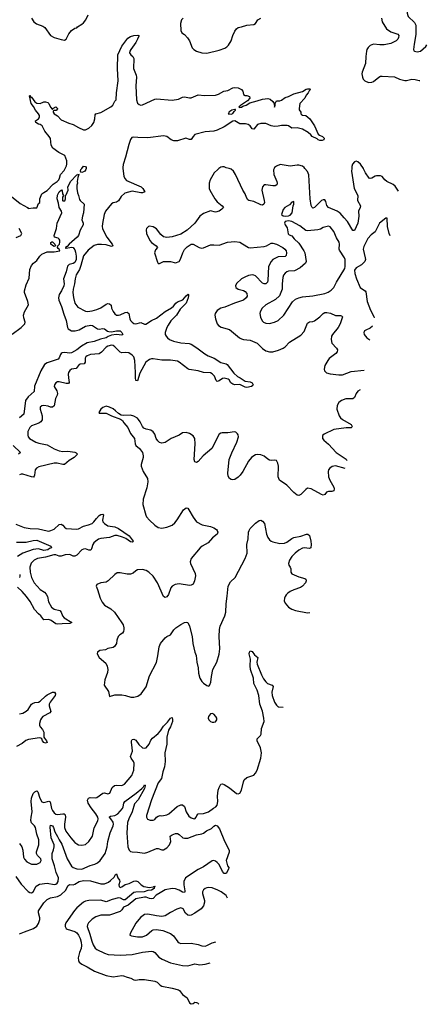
# Model space of a CAD drawing. Header units: inches. Extents: x 1834610 to 2027685, y 642842 to 774116.
# Tile 606 of 632: x 2015294 to 2020000, y 730375 to 741714. Entities that reach past the tile are written whole.
import ezdxf

# ---------------------------------------------------------------- set-up
doc = ezdxf.new("R2010")
doc.units = ezdxf.units.IN
doc.header["$MEASUREMENT"] = 0
doc.layers.add('C0713', color=7, linetype='Continuous')
doc.layers.add('C0714', color=7, linetype='Continuous')

msp = doc.modelspace()

# ---------------------------------------------------------------- linework, layer by layer
at = {"layer": 'C0713', "color": 5}
for points, elevation in [([(2015143, 739723), (2015298, 739598), (2015384, 739550), (2015390, 739539), (2015450, 739546), (2015490, 739546), (2015510, 739596), (2015524, 739610), (2015525, 739650), (2015550, 739707), (2015570, 739725), (2015610, 739748), (2015681, 739819), (2015725, 739850), (2015744, 739870), (2015754, 739890), (2015764, 739930), (2015805, 739975), (2015817, 740000)], 280), ([(2016483, 740000), (2016492, 739910), (2016504, 739884), (2016523, 739863), (2016692, 739790), (2016713, 739770), (2016736, 739730), (2016710, 739719), (2016690, 739719), (2016590, 739737), (2016506, 739714), (2016461, 739679), (2016431, 739629), (2016420, 739620), (2016410, 739614), (2016370, 739606), (2016350, 739593), (2016281, 739510), (2016265, 739470), (2016247, 739367), (2016244, 739330), (2016248, 739310), (2016254, 739290), (2016297, 739210), (2016360, 739130), (2016367, 739110), (2016350, 739101), (2016290, 739121), (2016236, 739124), (2016190, 739123), (2016150, 739114), (2016081, 739059), (2016030, 738995), (2015999, 738881), (2015982, 738838), (2015945, 738775), (2015932, 738730), (2015925, 738670), (2015910, 738610), (2015906, 738570), (2015913, 738513), (2015930, 738450), (2015964, 738404), (2016050, 738356), (2016074, 738354), (2016130, 738359), (2016183, 738377), (2016230, 738397), (2016290, 738439), (2016310, 738447), (2016330, 738443), (2016346, 738426), (2016353, 738390), (2016370, 738353), (2016390, 738326), (2016410, 738312), (2016430, 738309), (2016450, 738313), (2016510, 738343), (2016530, 738346), (2016550, 738330), (2016562, 738270), (2016571, 738251), (2016590, 738229), (2016610, 738215), (2016630, 738211), (2016690, 738226), (2016730, 738207), (2016748, 738208), (2016810, 738251), (2016870, 738276), (2016970, 738353), (2017044, 738396), (2017066, 738414), (2017091, 738450), (2017110, 738465), (2017172, 738488), (2017210, 738535), (2017233, 738553), (2017238, 738550), (2017239, 738539), (2017236, 738510), (2017211, 738450), (2017142, 738378), (2017099, 738310), (2017036, 738244), (2017003, 738197), (2016990, 738170), (2016971, 738110), (2016970, 738090), (2016979, 738070), (2016995, 738050), (2017020, 738030), (2017066, 738010), (2017150, 737991), (2017246, 737986), (2017270, 737975), (2017335, 737935), (2017426, 737866), (2017463, 737843), (2017535, 737815), (2017610, 737764), (2017670, 737750), (2017683, 737743), (2017762, 737642), (2017803, 737603), (2017832, 737590), (2017890, 737552), (2017950, 737542), (2017971, 737530), (2017984, 737510), (2017980, 737500), (2017965, 737490), (2017910, 737479), (2017890, 737481), (2017830, 737511), (2017770, 737510), (2017750, 737515), (2017726, 737530), (2017706, 737566), (2017695, 737575), (2017650, 737584), (2017630, 737580), (2017590, 737555), (2017567, 737547), (2017558, 737558), (2017539, 737610), (2017510, 737637), (2017490, 737645), (2017410, 737650), (2017350, 737669), (2017246, 737686), (2017230, 737693), (2017131, 737771), (2017110, 737780), (2017031, 737791), (2016930, 737792), (2016830, 737808), (2016810, 737809), (2016790, 737802), (2016748, 737770), (2016679, 737641), (2016650, 737555), (2016630, 737557), (2016626, 737590), (2016629, 737650), (2016619, 737790), (2016607, 737830), (2016590, 737852), (2016550, 737876), (2016510, 737882), (2016470, 737878), (2016450, 737883), (2016390, 737947), (2016370, 737962), (2016350, 737967), (2016310, 737954), (2016290, 737941), (2016235, 737885), (2016210, 737866), (2016110, 737856), (2016070, 737842), (2016054, 737830), (2016046, 737814), (2016048, 737770), (2016038, 737750), (2015990, 737746), (2015979, 737741), (2015943, 737697), (2015890, 737688), (2015870, 737674), (2015857, 737650), (2015853, 737630), (2015855, 737590), (2015864, 737536), (2015856, 737524), (2015830, 737523), (2015750, 737545), (2015730, 737542), (2015710, 737532), (2015693, 737510), (2015692, 737490), (2015720, 737440), (2015728, 737410), (2015726, 737390), (2015708, 737350), (2015690, 737266), (2015670, 737250), (2015650, 737250), (2015622, 737262), (2015571, 737269), (2015550, 737266), (2015530, 737251), (2015531, 737230), (2015554, 737150), (2015553, 737107), (2015537, 737083), (2015514, 737066), (2015430, 737036), (2015410, 737019), (2015389, 736970), (2015386, 736930), (2015390, 736910), (2015408, 736890), (2015479, 736850), (2015516, 736836), (2015610, 736816), (2015690, 736770), (2015747, 736747), (2015790, 736741), (2015850, 736744), (2015930, 736732), (2015946, 736726), (2015959, 736710), (2015920, 736670), (2015863, 736637), (2015810, 736593), (2015790, 736592), (2015725, 736605), (2015690, 736605), (2015514, 736566), (2015489, 736550), (2015472, 736530), (2015466, 736470), (2015462, 736458), (2015453, 736447), (2015430, 736448), (2015330, 736478), (2015310, 736480), (2015290, 736473)], 280), ([(2016058, 740000), (2016057, 739990), (2016045, 739970), (2016030, 739963), (2016010, 739953), (2015999, 739959), (2015993, 739970), (2015999, 739990), (2016008, 740000)], 260), ([(2017589, 740000), (2017574, 739990), (2017535, 739950), (2017487, 739870), (2017476, 739830), (2017477, 739770), (2017483, 739750), (2017540, 739650), (2017570, 739616), (2017626, 739570), (2017641, 739550), (2017623, 739530), (2017590, 739510), (2017550, 739497), (2017490, 739512), (2017410, 739480), (2017369, 739450), (2017310, 739371), (2017222, 739290), (2017150, 739243), (2017050, 739212), (2016990, 739204), (2016950, 739214), (2016920, 739240), (2016870, 739304), (2016830, 739327), (2016790, 739335), (2016776, 739330), (2016756, 739310), (2016750, 739294), (2016755, 739250), (2016793, 739170), (2016810, 739149), (2016865, 739110), (2016880, 739090), (2016858, 739062), (2016848, 739030), (2016881, 738921), (2016890, 738907), (2016904, 738904), (2016950, 738927), (2016970, 738930), (2017030, 738927), (2017090, 738913), (2017130, 738929), (2017146, 738954), (2017171, 739029), (2017192, 739068), (2017221, 739099), (2017270, 739130), (2017290, 739129), (2017359, 739090), (2017390, 739083), (2017410, 739087), (2017490, 739119), (2017530, 739122), (2017590, 739116), (2017688, 739153), (2017770, 739159), (2017831, 739151), (2017910, 739100), (2017930, 739090), (2017950, 739087), (2018110, 739103), (2018136, 739110), (2018190, 739140), (2018210, 739141), (2018250, 739127), (2018324, 739090), (2018348, 739070), (2018361, 739050), (2018367, 739030), (2018362, 738998), (2018350, 738986), (2018270, 738983), (2018211, 738950), (2018190, 738930), (2018161, 738870), (2018153, 738710), (2018148, 738692), (2018130, 738671), (2018110, 738671), (2018090, 738680), (2018010, 738762), (2017990, 738773), (2017974, 738774), (2017930, 738766), (2017887, 738750), (2017850, 738730), (2017790, 738677), (2017778, 738650), (2017783, 738630), (2017810, 738612), (2017870, 738595), (2017890, 738585), (2017910, 738561), (2017913, 738530), (2017902, 738510), (2017870, 738485), (2017769, 738450), (2017656, 738404), (2017609, 738391), (2017570, 738366), (2017545, 738330), (2017541, 738310), (2017548, 738270), (2017569, 738210), (2017582, 738190), (2017613, 738173), (2017710, 738144), (2017827, 738050), (2017850, 738038), (2017870, 738029), (2017950, 738023), (2018028, 737990), (2018090, 737928), (2018130, 737902), (2018169, 737889), (2018210, 737888), (2018274, 737906), (2018329, 737931), (2018350, 737947), (2018400, 738000), (2018530, 738079), (2018570, 738124), (2018599, 738201), (2018610, 738219), (2018630, 738233), (2018670, 738238), (2018690, 738246), (2018750, 738290), (2018790, 738331), (2018810, 738341), (2018830, 738343), (2018873, 738333), (2018930, 738308), (2018990, 738308), (2019002, 738302), (2019010, 738290), (2018983, 738210), (2018961, 738170), (2018895, 738090), (2018886, 738070), (2018882, 738030), (2018888, 737990), (2018943, 737930), (2018953, 737913), (2018949, 737890), (2018933, 737870), (2018858, 737810), (2018843, 737790), (2018808, 737730), (2018799, 737690), (2018805, 737670), (2018828, 737648), (2018870, 737636), (2018970, 737624), (2019010, 737625), (2019110, 737664), (2019261, 737678)], 320), ([(2018225, 740000), (2018217, 739983), (2018221, 739930), (2018257, 739850), (2018260, 739830), (2018254, 739810), (2018238, 739802), (2018210, 739800), (2018128, 739812), (2018110, 739810), (2018089, 739790), (2018083, 739750), (2018111, 739630), (2018112, 739610), (2018105, 739590), (2018090, 739579), (2018070, 739580), (2017990, 739620), (2017933, 739630), (2017920, 739640), (2017905, 739665), (2017892, 739710), (2017864, 739750), (2017781, 739930), (2017755, 739970), (2017730, 739994), (2017705, 740000)], 320), ([(2019118, 740000), (2019117, 739970), (2019147, 739770), (2019188, 739690), (2019186, 739630), (2019219, 739570), (2019216, 739550), (2019196, 739510), (2019199, 739450), (2019189, 739371), (2019150, 739287), (2019130, 739284), (2019071, 739391), (2019030, 739430), (2018984, 739484), (2018949, 739509), (2018850, 739550), (2018833, 739573), (2018821, 739621), (2018810, 739638), (2018790, 739640), (2018770, 739631), (2018745, 739610), (2018690, 739550), (2018670, 739542), (2018662, 739550), (2018650, 739574), (2018641, 739650), (2018625, 739925), (2018610, 739965), (2018579, 740000)], 320), ([(2019657, 739737), (2019617, 739797), (2019595, 739815), (2019522, 739850), (2019499, 739870), (2019470, 739907), (2019450, 739917), (2019404, 739916), (2019386, 739910), (2019350, 739888), (2019330, 739883), (2019318, 739890), (2019276, 739950), (2019255, 739995), (2019252, 740000)], 320), ([(2015208, 738092), (2015311, 738170), (2015353, 738210), (2015358, 738230), (2015340, 738280), (2015337, 738310), (2015350, 738350), (2015396, 738430), (2015388, 738470), (2015350, 738570), (2015349, 738590), (2015370, 738662), (2015404, 738736), (2015410, 738836), (2015430, 738883), (2015453, 738910), (2015490, 738939), (2015526, 738990), (2015550, 739012), (2015583, 739030), (2015610, 739039), (2015690, 739039), (2015755, 739050), (2015749, 739070), (2015737, 739077), (2015729, 739091), (2015734, 739110), (2015751, 739129), (2015756, 739150), (2015756, 739176), (2015750, 739187), (2015736, 739196), (2015693, 739210), (2015689, 739229), (2015716, 739310), (2015724, 739370), (2015781, 739490), (2015774, 739510), (2015750, 739550), (2015742, 739601), (2015727, 739650), (2015730, 739694), (2015750, 739733), (2015774, 739754), (2015782, 739742), (2015787, 739707), (2015799, 739690), (2015787, 739670), (2015786, 739630), (2015790, 739626), (2015813, 739627), (2015822, 739650), (2015821, 739690), (2015830, 739696), (2015853, 739750), (2015849, 739790), (2015865, 739815), (2015878, 739850), (2015950, 739926), (2015968, 739932), (2015970, 739938), (2015975, 739930), (2015964, 739896), (2015957, 739850), (2015959, 739830), (2015951, 739809), (2015950, 739770), (2015958, 739718), (2015971, 739690), (2015983, 739643), (2015991, 739630), (2016036, 739590), (2016030, 739490), (2016016, 739450), (2016008, 739410), (2016023, 739370), (2016026, 739350), (2015990, 739290), (2015971, 739230), (2015957, 739210), (2015862, 739130), (2015839, 739101), (2015823, 739090), (2015823, 739083), (2015830, 739081), (2015890, 739094), (2015910, 739089), (2015919, 739079), (2015930, 739062), (2015937, 739037), (2015945, 738990), (2015946, 738950), (2015930, 738916), (2015910, 738905), (2015864, 738896), (2015844, 738876), (2015829, 738810), (2015800, 738730), (2015806, 738670), (2015804, 738650), (2015776, 738590), (2015749, 738550), (2015741, 738510), (2015745, 738485), (2015777, 738410), (2015801, 738321), (2015830, 738250), (2015843, 738170), (2015853, 738154), (2015870, 738141), (2015892, 738132), (2015931, 738129), (2015977, 738143), (2016050, 738184), (2016114, 738194), (2016133, 738190), (2016190, 738155), (2016210, 738151), (2016250, 738156), (2016270, 738152), (2016305, 738125), (2016321, 738121), (2016350, 738119), (2016410, 738132), (2016450, 738130), (2016472, 738112), (2016481, 738090), (2016470, 738079), (2016410, 738089), (2016350, 738081), (2016314, 738066), (2016289, 738049), (2016225, 738035), (2016150, 738008), (2016070, 737991), (2016005, 737955), (2015950, 737910), (2015890, 737876), (2015870, 737872), (2015810, 737881), (2015783, 737877), (2015770, 737870), (2015762, 737858), (2015750, 737819), (2015736, 737804), (2015610, 737761), (2015578, 737742), (2015537, 737670), (2015465, 737495), (2015460, 737430), (2015390, 737369), (2015362, 737330), (2015340, 737170), (2015290, 737130)], 260), ([(2019559, 739225), (2019548, 739250), (2019529, 739330), (2019527, 739427), (2019510, 739429), (2019436, 739370), (2019388, 739272), (2019343, 739237), (2019305, 739195), (2019258, 739102), (2019249, 739071), (2019274, 738970), (2019276, 738950), (2019270, 738930), (2019230, 738891), (2019170, 738854), (2019150, 738830), (2019152, 738790), (2019172, 738730), (2019216, 738630), (2019230, 738616), (2019272, 738592), (2019280, 738580), (2019297, 738470), (2019335, 738370), (2019374, 738294), (2019377, 738280)], 340), ([(2015253, 739207), (2015307, 739230), (2015317, 739250), (2015287, 739307)], 280), ([(2019358, 738183), (2019330, 738162), (2019280, 738140), (2019266, 738130), (2019261, 738119), (2019257, 738110), (2019262, 738090), (2019291, 738050), (2019328, 738028)], 340), ([(2019217, 737450), (2019190, 737435), (2019170, 737410), (2019150, 737362), (2019132, 737348), (2019050, 737346), (2018999, 737330), (2018970, 737304), (2018950, 737270), (2018945, 737230), (2018975, 737150), (2018989, 737130), (2019012, 737110), (2019110, 737050), (2019123, 737030), (2019118, 737022), (2019110, 737015), (2019054, 737014), (2018910, 736993), (2018800, 736940), (2018786, 736930), (2018781, 736919), (2018782, 736890), (2018795, 736870), (2018850, 736824), (2018940, 736730), (2019052, 736652), (2019060, 736638)], 320), ([(2019042, 736544), (2018930, 736574), (2018892, 736568), (2018866, 736550), (2018852, 736530), (2018847, 736510), (2018852, 736450), (2018866, 736410), (2018913, 736330), (2018917, 736310), (2018911, 736289), (2018890, 736282), (2018850, 736282), (2018829, 736271), (2018810, 736247), (2018790, 736239), (2018770, 736244), (2018650, 736310), (2018610, 736317), (2018590, 736305), (2018530, 736247), (2018510, 736236), (2018490, 736238), (2018450, 736269), (2018370, 736353), (2018285, 736410), (2018272, 736450), (2018273, 736570), (2018266, 736606), (2018250, 736636), (2018230, 736642), (2018190, 736639), (2018170, 736642), (2018150, 736652), (2018110, 736686), (2018070, 736704), (2018030, 736705), (2018010, 736701), (2017990, 736692), (2017962, 736670), (2017930, 736630), (2017863, 736510), (2017834, 736470), (2017810, 736446), (2017770, 736420), (2017750, 736416), (2017730, 736420), (2017710, 736429), (2017696, 736456), (2017692, 736492), (2017707, 736650), (2017736, 736724), (2017796, 736850), (2017812, 736910), (2017811, 736931), (2017804, 736944), (2017783, 736963), (2017768, 736968), (2017690, 736954), (2017625, 736955), (2017610, 736953), (2017590, 736939), (2017505, 736775), (2017408, 736692), (2017350, 736627), (2017330, 736614), (2017310, 736623), (2017304, 736650), (2017316, 736830), (2017311, 736890), (2017290, 736920), (2017250, 736947), (2017210, 736959), (2017170, 736956), (2017130, 736930), (2017039, 736890), (2016970, 736846), (2016930, 736838), (2016905, 736845), (2016883, 736863), (2016866, 736890), (2016850, 736939), (2016830, 736967), (2016806, 736986), (2016750, 736999), (2016724, 737010), (2016708, 737028), (2016682, 737082), (2016663, 737110), (2016650, 737123), (2016610, 737147), (2016570, 737158), (2016490, 737157), (2016461, 737161), (2016430, 737177), (2016398, 737210), (2016370, 737231), (2016330, 737253), (2016290, 737263), (2016250, 737249), (2016230, 737229), (2016207, 737190), (2016210, 737182), (2016221, 737181), (2016290, 737182), (2016351, 737150), (2016453, 737113), (2016477, 737097), (2016493, 737070), (2016539, 737019), (2016569, 736949), (2016615, 736890), (2016622, 736830), (2016633, 736810), (2016675, 736775), (2016708, 736730), (2016717, 736690), (2016717, 736670), (2016694, 736590), (2016694, 736570), (2016716, 736510), (2016766, 736430), (2016771, 736391), (2016758, 736322), (2016715, 736190), (2016712, 736130), (2016748, 736008), (2016756, 735990), (2016790, 735950), (2016850, 735893), (2016890, 735866), (2016930, 735858), (2016990, 735870), (2017050, 735894), (2017081, 735919), (2017108, 735952), (2017179, 736070), (2017210, 736093), (2017230, 736087), (2017243, 736070), (2017290, 735986), (2017332, 735930), (2017397, 735897), (2017490, 735877), (2017530, 735862), (2017561, 735841), (2017570, 735830), (2017577, 735810), (2017568, 735790), (2017514, 735746), (2017464, 735690), (2017394, 735650), (2017372, 735630), (2017269, 735510), (2017257, 735470), (2017261, 735450), (2017314, 735334), (2017318, 735310), (2017308, 735252), (2017290, 735212), (2017270, 735200), (2017250, 735198), (2017130, 735216), (2017086, 735210), (2017050, 735190), (2017034, 735170), (2017006, 735094), (2016990, 735066), (2016970, 735059), (2016950, 735072), (2016880, 735230), (2016830, 735306), (2016783, 735350), (2016749, 735370), (2016710, 735382), (2016650, 735379), (2016630, 735367), (2016601, 735339), (2016570, 735327), (2016530, 735327), (2016450, 735344), (2016418, 735342), (2016390, 735326), (2016313, 735250), (2016290, 735236), (2016230, 735228), (2016183, 735210), (2016173, 735190), (2016191, 735151), (2016222, 735050), (2016245, 735005), (2016270, 734972), (2016345, 734930), (2016386, 734890), (2016469, 734769), (2016484, 734744), (2016494, 734710), (2016495, 734690), (2016491, 734669), (2016478, 734650), (2016449, 734630), (2016429, 734610), (2016413, 734570), (2016408, 734530), (2016386, 734494), (2016370, 734484), (2016310, 734471), (2016282, 734458), (2016216, 734450), (2016191, 734430), (2016185, 734410), (2016208, 734370), (2016284, 734304), (2016303, 734270), (2016309, 734230), (2016306, 734194), (2016275, 734110), (2016267, 734050), (2016317, 733977), (2016330, 733921), (2016390, 733940), (2016470, 733938), (2016512, 733932), (2016573, 733913), (2016610, 733911), (2016656, 733924), (2016692, 733950), (2016749, 734031), (2016790, 734156), (2016868, 734310), (2016886, 734386), (2016900, 734490), (2016915, 734530), (2016970, 734594), (2016990, 734610), (2017030, 734631), (2017070, 734689), (2017094, 734710), (2017150, 734749), (2017190, 734771), (2017210, 734777), (2017232, 734772), (2017251, 734730), (2017279, 734610), (2017287, 734530), (2017310, 734431), (2017325, 734390), (2017335, 734315), (2017350, 734250), (2017353, 734190), (2017368, 734130), (2017390, 734091), (2017410, 734073), (2017450, 734046), (2017470, 734038), (2017477, 734043), (2017485, 734055), (2017494, 734086), (2017501, 734150), (2017519, 734230), (2017565, 734315), (2017590, 734405), (2017597, 734470), (2017591, 734610), (2017596, 734690), (2017604, 734730), (2017655, 734850), (2017667, 734890), (2017672, 734988), (2017685, 735075), (2017694, 735190), (2017722, 735238), (2017777, 735290), (2017891, 735509), (2017912, 735570), (2017908, 735670), (2017925, 735735), (2017928, 735810), (2017935, 735830), (2017950, 735855), (2018010, 735917), (2018050, 735946), (2018070, 735949), (2018090, 735940), (2018114, 735910), (2018137, 735790), (2018153, 735750), (2018170, 735725), (2018190, 735708), (2018210, 735701), (2018290, 735682), (2018345, 735685), (2018370, 735695), (2018430, 735739), (2018450, 735749), (2018530, 735764), (2018598, 735790), (2018614, 735790), (2018630, 735774), (2018647, 735710), (2018652, 735668), (2018648, 735632), (2018630, 735625), (2018570, 735631), (2018550, 735626), (2018510, 735605), (2018466, 735570), (2018430, 735530), (2018401, 735490), (2018388, 735450), (2018392, 735430), (2018409, 735410), (2018417, 735390), (2018417, 735350), (2018430, 735333), (2018510, 735296), (2018577, 735277), (2018588, 735270), (2018592, 735252), (2018586, 735230), (2018550, 735190), (2018527, 735173), (2018450, 735149), (2018410, 735130), (2018383, 735110), (2018362, 735090), (2018350, 735070), (2018342, 735050), (2018341, 735021), (2018353, 734993), (2018370, 734970), (2018391, 734950), (2018430, 734924), (2018470, 734910), (2018610, 734882), (2018636, 734885)], 320), ([(2015219, 736810), (2015303, 736730), (2015281, 736710)], 260), ([(2015250, 735903), (2015345, 735865), (2015414, 735854), (2015510, 735850), (2015610, 735826), (2015630, 735825), (2015652, 735830), (2015690, 735848), (2015750, 735902), (2015770, 735905), (2015790, 735892), (2015810, 735868), (2015830, 735855), (2015950, 735846), (2015970, 735850), (2016030, 735880), (2016085, 735895), (2016127, 735913), (2016149, 735931), (2016178, 735970), (2016210, 736002), (2016230, 736017), (2016250, 736021), (2016258, 736010), (2016246, 735950), (2016253, 735930), (2016271, 735910), (2016310, 735885), (2016390, 735872), (2016430, 735855), (2016553, 735770), (2016600, 735710), (2016598, 735702), (2016590, 735695), (2016570, 735701), (2016517, 735737), (2016476, 735756), (2016415, 735775), (2016390, 735774), (2016330, 735751), (2016230, 735738), (2016202, 735730), (2016169, 735710), (2016146, 735690), (2016135, 735670), (2016122, 735618), (2016114, 735606), (2016090, 735605), (2016050, 735618), (2016030, 735617), (2016010, 735609), (2015950, 735547), (2015930, 735535), (2015910, 735536), (2015870, 735553), (2015819, 735550), (2015770, 735535), (2015750, 735535), (2015710, 735549), (2015686, 735550), (2015590, 735524), (2015497, 735510), (2015462, 735490), (2015425, 735455), (2015410, 735410), (2015416, 735350), (2015430, 735290), (2015462, 735230), (2015529, 735150), (2015579, 735119), (2015599, 735099), (2015614, 735070), (2015625, 735010), (2015661, 734950), (2015690, 734926), (2015755, 734910), (2015770, 734892), (2015786, 734850), (2015806, 734826), (2015894, 734770), (2015870, 734759), (2015782, 734758), (2015730, 734751), (2015710, 734755), (2015656, 734796), (2015630, 734806), (2015570, 734804), (2015537, 734850), (2015510, 734871), (2015463, 734923), (2015413, 735013), (2015372, 735070), (2015322, 735130), (2015270, 735180)], 280), ([(2015258, 735698), (2015370, 735697), (2015450, 735717), (2015490, 735719), (2015652, 735650), (2015661, 735630), (2015637, 735623), (2015616, 735610), (2015570, 735600), (2015510, 735619), (2015450, 735612), (2015330, 735569), (2015269, 735530)], 260), ([(2015294, 735326), (2015296, 735304), (2015290, 735290)], 260), ([(2015290, 732227), (2015320, 732190), (2015331, 732150), (2015339, 732070), (2015350, 732045), (2015377, 732017), (2015390, 732007), (2015430, 731990), (2015450, 731989), (2015490, 731990), (2015530, 732008), (2015541, 732030), (2015537, 732050), (2015498, 732090), (2015487, 732110), (2015487, 732130), (2015513, 732210), (2015516, 732270), (2015493, 732333), (2015476, 732410), (2015465, 732430), (2015430, 732464), (2015422, 732490), (2015425, 732530), (2015439, 732590), (2015426, 732710), (2015428, 732750), (2015450, 732803), (2015470, 732823), (2015490, 732832), (2015502, 732822), (2015524, 732750), (2015550, 732706), (2015570, 732698), (2015630, 732715), (2015646, 732706), (2015661, 732630), (2015670, 732607), (2015690, 732581), (2015710, 732565), (2015730, 732562), (2015790, 732570), (2015807, 732567), (2015817, 732557), (2015821, 732530), (2015809, 732449), (2015809, 732409), (2015825, 732370), (2015883, 732290), (2015930, 732239), (2015950, 732222), (2015970, 732213), (2016010, 732206), (2016050, 732216), (2016090, 732250), (2016131, 732310), (2016152, 732408), (2016192, 732488), (2016197, 732510), (2016193, 732530), (2016172, 732570), (2016117, 732637), (2016082, 732690), (2016076, 732724), (2016088, 732750), (2016105, 732755), (2016167, 732753), (2016183, 732757), (2016250, 732807), (2016270, 732809), (2016310, 732798), (2016319, 732801), (2016332, 732808), (2016360, 732870), (2016386, 732894), (2016410, 732899), (2016470, 732895), (2016502, 732910), (2016586, 733010), (2016607, 733070), (2016611, 733150), (2016605, 733170), (2016576, 733210), (2016569, 733230), (2016592, 733290), (2016591, 733331), (2016581, 733390), (2016583, 733410), (2016590, 733424), (2016610, 733429), (2016630, 733417), (2016667, 733367), (2016710, 733330), (2016730, 733324), (2016750, 733330), (2016785, 733370), (2016805, 733415), (2016822, 733438), (2016888, 733492), (2016916, 733524), (2016950, 733578), (2016998, 733622), (2017030, 733668), (2017050, 733676), (2017055, 733655), (2017052, 733630), (2017030, 733570), (2017007, 733530), (2016989, 733450), (2016989, 733369), (2016966, 733270), (2016970, 733170), (2016962, 733110), (2016941, 733050), (2016926, 732974), (2016890, 732924), (2016810, 732729), (2016756, 732550), (2016755, 732530), (2016767, 732507), (2016795, 732495), (2016830, 732494), (2016850, 732504), (2016870, 732528), (2016890, 732542), (2016910, 732548), (2016930, 732547), (2016990, 732558), (2017010, 732567), (2017109, 732651), (2017150, 732671), (2017170, 732670), (2017193, 732653), (2017210, 732590), (2017242, 732542), (2017270, 732522), (2017290, 732513), (2017310, 732512), (2017328, 732530), (2017335, 732550), (2017350, 732568), (2017409, 732571), (2017470, 732593), (2017526, 732634), (2017554, 732650), (2017570, 732667), (2017577, 732710), (2017573, 732773), (2017581, 732839), (2017590, 732873), (2017610, 732908), (2017630, 732914), (2017650, 732906), (2017710, 732868), (2017790, 732803), (2017810, 732797), (2017830, 732806), (2017850, 732839), (2017870, 732936), (2017880, 732960), (2017910, 732986), (2017990, 733015), (2018010, 733036), (2018028, 733070), (2018070, 733210), (2018078, 733270), (2018067, 733330), (2018027, 733410), (2018029, 733430), (2018066, 733470), (2018074, 733486), (2018077, 733550), (2018108, 733632), (2018106, 733670), (2018089, 733750), (2018061, 733830), (2018047, 733930), (2018029, 733991), (2017990, 734070), (2017987, 734130), (2017952, 734230), (2017948, 734272), (2017952, 734350), (2017938, 734410), (2017941, 734430), (2017950, 734446), (2017970, 734436), (2017999, 734399), (2018037, 734370), (2018025, 734315), (2018028, 734290), (2018078, 734170), (2018102, 734123), (2018127, 734087), (2018148, 734068), (2018203, 734050), (2018215, 734035), (2018199, 733970), (2018200, 733930), (2018230, 733856), (2018250, 733819), (2018270, 733801), (2018279, 733799), (2018329, 733797)], 280), ([(2015290, 733718), (2015330, 733727), (2015370, 733750), (2015390, 733769), (2015429, 733830), (2015441, 733839), (2015470, 733851), (2015510, 733856), (2015530, 733867), (2015590, 733925), (2015610, 733939), (2015670, 733969), (2015695, 733970), (2015706, 733950), (2015701, 733930), (2015646, 733854), (2015635, 733830), (2015632, 733810), (2015653, 733747), (2015641, 733730), (2015561, 733690), (2015543, 733670), (2015532, 733650), (2015521, 733610), (2015521, 733590), (2015530, 733570), (2015558, 733538), (2015570, 733510), (2015571, 733451), (2015578, 733438), (2015604, 733410), (2015610, 733390), (2015590, 733383), (2015573, 733390), (2015555, 733410), (2015548, 733430), (2015539, 733439), (2015523, 733443), (2015394, 733426), (2015366, 733414), (2015322, 733378), (2015256, 733344)], 280), ([(2015250, 731848), (2015310, 731758), (2015390, 731673), (2015410, 731663), (2015430, 731660), (2015450, 731669), (2015485, 731735), (2015523, 731757), (2015610, 731771), (2015690, 731755), (2015710, 731759), (2015726, 731770), (2015737, 731790), (2015739, 731830), (2015713, 731893), (2015695, 731970), (2015667, 732050), (2015669, 732110), (2015685, 732155), (2015691, 732190), (2015689, 732210), (2015656, 732290), (2015645, 732415), (2015650, 732438), (2015670, 732431), (2015682, 732410), (2015699, 732359), (2015730, 732309), (2015747, 732267), (2015779, 732219), (2015842, 732050), (2015890, 731965), (2015911, 731950), (2015950, 731936), (2016010, 731932), (2016106, 731974), (2016159, 731990), (2016190, 732005), (2016220, 732030), (2016278, 732110), (2016302, 732190), (2016309, 732250), (2016335, 732350), (2016371, 732430), (2016375, 732450), (2016372, 732472), (2016342, 732510), (2016328, 732530), (2016330, 732535), (2016338, 732542), (2016390, 732549), (2016423, 732570), (2016477, 732630), (2016487, 732650), (2016494, 732690), (2016503, 732710), (2016635, 732805), (2016699, 732861), (2016718, 732881), (2016730, 732903), (2016738, 732898), (2016740, 732890), (2016730, 732859), (2016657, 732730), (2016617, 732683), (2016590, 732590), (2016551, 732510), (2016537, 732470), (2016527, 732350), (2016540, 732190), (2016553, 732150), (2016570, 732136), (2016590, 732130), (2016650, 732127), (2016730, 732114), (2016770, 732127), (2016870, 732170), (2016890, 732169), (2016930, 732152), (2016950, 732152), (2016990, 732175), (2017021, 732210), (2017035, 732250), (2017026, 732310), (2017050, 732328), (2017090, 732340), (2017110, 732341), (2017131, 732331), (2017173, 732293), (2017190, 732287), (2017230, 732289), (2017330, 732328), (2017390, 732337), (2017410, 732346), (2017446, 732374), (2017501, 732399), (2017530, 732426), (2017550, 732436), (2017570, 732431), (2017596, 732396), (2017654, 732254), (2017707, 732150), (2017705, 732125), (2017670, 732030), (2017688, 731968), (2017702, 731950), (2017700, 731930), (2017670, 731882), (2017650, 731882), (2017630, 731903), (2017590, 731986), (2017570, 732008), (2017550, 732022), (2017530, 732030), (2017510, 732026), (2017410, 731958), (2017350, 731927), (2017203, 731830), (2017186, 731790), (2017186, 731750), (2017197, 731683), (2017197, 731670), (2017190, 731663), (2017170, 731665), (2017131, 731691), (2017090, 731706), (2017050, 731707), (2016970, 731692), (2016910, 731660), (2016867, 731630), (2016830, 731593), (2016812, 731588), (2016790, 731592), (2016750, 731609), (2016730, 731610), (2016633, 731590), (2016542, 731518), (2016488, 731492), (2016470, 731462), (2016450, 731443), (2016330, 731403), (2016230, 731402), (2016170, 731382), (2016130, 731354), (2016088, 731312), (2016073, 731290), (2016070, 731270), (2016103, 731183), (2016123, 731103), (2016139, 731059), (2016163, 731023), (2016184, 731004), (2016270, 730964), (2016311, 730950), (2016450, 730942), (2016590, 730947), (2016710, 730975), (2016810, 730985), (2016830, 730982), (2016850, 730973), (2016897, 730917), (2016934, 730894), (2017030, 730853), (2017170, 730822), (2017230, 730818), (2017310, 730840), (2017370, 730831), (2017430, 730838), (2017488, 730851)], 260), ([(2015293, 731187), (2015350, 731211), (2015454, 731246), (2015490, 731275), (2015510, 731307), (2015524, 731350), (2015526, 731370), (2015509, 731430), (2015509, 731450), (2015570, 731545), (2015610, 731580), (2015650, 731600), (2015730, 731618), (2015766, 731634), (2015827, 731690), (2015850, 731739), (2015866, 731754), (2015910, 731752), (2015930, 731758), (2015977, 731790), (2016030, 731802), (2016110, 731795), (2016230, 731761), (2016270, 731763), (2016318, 731782), (2016341, 731799), (2016382, 731838), (2016398, 731870), (2016410, 731878), (2016425, 731830), (2016445, 731805), (2016446, 731790), (2016436, 731750), (2016438, 731730), (2016450, 731721), (2016470, 731727), (2016507, 731753), (2016556, 731764), (2016607, 731793), (2016630, 731798), (2016656, 731790), (2016691, 731751), (2016722, 731730), (2016790, 731721), (2016830, 731727), (2016836, 731724), (2016838, 731730), (2016850, 731736), (2016855, 731730), (2016841, 731719), (2016842, 731710), (2016810, 731689), (2016770, 731684), (2016727, 731670), (2016630, 731667), (2016610, 731663), (2016510, 731576), (2016490, 731577), (2016456, 731596), (2016430, 731600), (2016357, 731583), (2016290, 731553), (2016230, 731575), (2016090, 731570), (2016050, 731561), (2016028, 731550), (2015950, 731486), (2015924, 731456), (2015827, 731313), (2015817, 731290), (2015816, 731270), (2015829, 731249), (2015841, 731241), (2015930, 731213), (2015950, 731198), (2015972, 731170), (2015991, 731131), (2016003, 731090), (2016007, 731050), (2016003, 731017), (2015984, 730970), (2015969, 730910), (2015970, 730878), (2015980, 730860), (2016010, 730836), (2016070, 730808), (2016156, 730756), (2016290, 730707), (2016370, 730692), (2016470, 730706), (2016490, 730704), (2016530, 730686), (2016575, 730675), (2016610, 730656), (2016630, 730653), (2016670, 730661), (2016730, 730660), (2016850, 730641), (2016878, 730630), (2016910, 730596), (2016930, 730583), (2017050, 730562), (2017123, 730543), (2017135, 730535), (2017168, 730488), (2017221, 730450), (2017251, 730391), (2017270, 730382), (2017290, 730385), (2017310, 730398), (2017330, 730396), (2017342, 730390), (2017357, 730375)], 240), ([(2017688, 731596), (2017670, 731628), (2017614, 731670), (2017576, 731690), (2017510, 731715), (2017470, 731721), (2017450, 731717), (2017430, 731710), (2017410, 731692), (2017400, 731670), (2017400, 731650), (2017421, 731570), (2017422, 731550), (2017411, 731510), (2017384, 731476), (2017310, 731425), (2017270, 731403), (2017250, 731398), (2017230, 731401), (2017203, 731423), (2017176, 731476), (2017150, 731484), (2017103, 731470), (2017030, 731432), (2016970, 731394), (2016950, 731388), (2016930, 731385), (2016870, 731392), (2016770, 731413), (2016730, 731407), (2016687, 731373), (2016631, 731309), (2016566, 731190), (2016563, 731170), (2016582, 731162), (2016651, 731151), (2016710, 731151), (2016753, 731170), (2016814, 731226), (2016830, 731234), (2016870, 731238), (2016943, 731223), (2017032, 731192), (2017064, 731164), (2017116, 731096), (2017130, 731083), (2017150, 731075), (2017270, 731077), (2017350, 731064), (2017390, 731047), (2017430, 731044), (2017450, 731050), (2017510, 731082), (2017554, 731095)], 280)]:
    msp.add_lwpolyline(points, dxfattribs=dict(at, elevation=elevation))
for points, elevation in [([(2018450, 739618), (2018430, 739614), (2018400, 739580), (2018346, 739550), (2018330, 739529), (2018311, 739471), (2018330, 739456), (2018350, 739451), (2018390, 739456), (2018410, 739464), (2018432, 739490), (2018442, 739570), (2018452, 739590)], 340), ([(2018390, 739397), (2018350, 739388), (2018343, 739370), (2018350, 739352), (2018376, 739316), (2018387, 739247), (2018396, 739236), (2018430, 739223), (2018455, 739190), (2018510, 739140), (2018567, 739050), (2018576, 739030), (2018592, 738930), (2018584, 738910), (2018526, 738854), (2018457, 738823), (2018390, 738818), (2018370, 738811), (2018350, 738793), (2018334, 738770), (2018325, 738745), (2018315, 738670), (2018318, 738610), (2018286, 738534), (2018239, 738490), (2018130, 738430), (2018088, 738390), (2018062, 738350), (2018059, 738330), (2018069, 738289), (2018087, 738247), (2018101, 738230), (2018130, 738218), (2018170, 738214), (2018230, 738229), (2018270, 738251), (2018337, 738310), (2018436, 738464), (2018470, 738494), (2018508, 738512), (2018550, 738523), (2018670, 738532), (2018810, 738562), (2018845, 738575), (2018882, 738598), (2018913, 738630), (2018942, 738690), (2019038, 738850), (2019043, 738870), (2019043, 738930), (2019042, 738950), (2019034, 738970), (2018978, 739058), (2018974, 739070), (2018978, 739130), (2018973, 739150), (2018941, 739201), (2018910, 739274), (2018870, 739329), (2018850, 739337), (2018790, 739320), (2018757, 739303), (2018726, 739294), (2018610, 739281), (2018590, 739286), (2018520, 739340), (2018430, 739389)], 340), ([(2015690, 739103), (2015670, 739112), (2015654, 739130), (2015654, 739146), (2015664, 739156), (2015670, 739157), (2015700, 739130), (2015705, 739110)], 260), ([(2017510, 733725), (2017490, 733721), (2017469, 733690), (2017465, 733670), (2017471, 733650), (2017490, 733631), (2017510, 733624), (2017530, 733623), (2017550, 733628), (2017565, 733650), (2017565, 733670), (2017553, 733690), (2017530, 733716)], 320)]:
    msp.add_lwpolyline(points, close=True, dxfattribs=dict(at, elevation=elevation))
at = {"layer": 'C0714', "color": 5}
for points, elevation in [([(2020000, 741952), (2019870, 741956), (2019850, 741954), (2019830, 741945), (2019792, 741910), (2019778, 741890), (2019766, 741850), (2019758, 741790), (2019763, 741763), (2019769, 741749), (2019840, 741680), (2019855, 741650), (2019858, 741542), (2019836, 741430), (2019831, 741371), (2019835, 741355), (2019842, 741350), (2019870, 741342), (2019910, 741350), (2019970, 741403), (2019983, 741424)], 340), ([(2015428, 741730), (2015455, 741690), (2015487, 741667), (2015559, 741639), (2015584, 741624), (2015650, 741531), (2015690, 741508), (2015770, 741484), (2015810, 741479), (2015830, 741488), (2015858, 741550), (2015890, 741588), (2015930, 741616), (2015950, 741619), (2015959, 741630), (2016010, 741662), (2016030, 741678), (2016055, 741710), (2016081, 741770)], 320), ([(2017176, 741730), (2017158, 741710), (2017147, 741670), (2017150, 741590), (2017163, 741563), (2017190, 741544), (2017226, 741506), (2017248, 741470), (2017281, 741390), (2017301, 741370), (2017330, 741352), (2017390, 741332), (2017450, 741328), (2017590, 741362), (2017655, 741385), (2017679, 741401), (2017699, 741421), (2017730, 741471), (2017749, 741531), (2017770, 741580), (2017790, 741610), (2017810, 741623), (2017850, 741631), (2017909, 741651), (2017990, 741659), (2018010, 741668), (2018038, 741710), (2018070, 741732)], 320), ([(2019460, 741730), (2019470, 741690), (2019518, 741610), (2019570, 741573), (2019648, 741548), (2019659, 741530), (2019658, 741510), (2019649, 741490), (2019629, 741470), (2019570, 741439), (2019490, 741424), (2019443, 741423), (2019369, 741431), (2019330, 741416), (2019306, 741394), (2019292, 741370), (2019287, 741350), (2019280, 741290), (2019277, 741210), (2019240, 741110), (2019236, 741090), (2019241, 741050), (2019250, 741030), (2019269, 741009), (2019310, 740990), (2019350, 740993), (2019370, 741002), (2019430, 741052), (2019450, 741063), (2019470, 741065), (2019610, 741054), (2019668, 741028), (2019730, 741014), (2019750, 741014), (2019810, 741029), (2019850, 741025), (2019893, 741013), (2019904, 741013)], 320), ([(2015817, 740000), (2015833, 740030), (2015838, 740050), (2015835, 740090), (2015812, 740150), (2015745, 740185), (2015675, 740235), (2015656, 740270), (2015647, 740347), (2015634, 740370), (2015583, 740430), (2015554, 740490), (2015530, 740505), (2015510, 740510), (2015480, 740530), (2015477, 740550), (2015509, 740571), (2015518, 740582), (2015523, 740590), (2015522, 740610), (2015510, 740630), (2015474, 740670), (2015454, 740714), (2015426, 740750), (2015405, 740835), (2015410, 740839), (2015421, 740821), (2015430, 740820), (2015469, 740769), (2015490, 740754), (2015531, 740749), (2015572, 740768), (2015590, 740768), (2015618, 740758), (2015630, 740750), (2015650, 740705), (2015670, 740679), (2015675, 740690), (2015710, 740710), (2015730, 740691), (2015730, 740688), (2015714, 740666), (2015690, 740668), (2015680, 740660), (2015679, 740650), (2015690, 740629), (2015730, 740606), (2015770, 740562), (2015861, 740521), (2015910, 740506), (2015970, 740473), (2016030, 740447), (2016050, 740447), (2016090, 740464), (2016126, 740494), (2016148, 740530), (2016159, 740570), (2016164, 740616), (2016171, 740629), (2016230, 740646), (2016345, 740710), (2016366, 740730), (2016390, 740775), (2016404, 740790), (2016409, 740870), (2016427, 741010), (2016420, 741150), (2016424, 741310), (2016472, 741410), (2016539, 741501), (2016570, 741520), (2016610, 741530), (2016655, 741535), (2016665, 741530), (2016665, 741525), (2016652, 741490), (2016630, 741450), (2016573, 741370), (2016562, 741350), (2016558, 741330), (2016573, 741310), (2016597, 741290), (2016608, 741268), (2016606, 741150), (2016635, 741075), (2016639, 741050), (2016630, 740950), (2016638, 740790), (2016650, 740751), (2016670, 740736), (2016690, 740730), (2016710, 740733), (2016850, 740797), (2016870, 740802), (2017050, 740786), (2017123, 740797), (2017170, 740822), (2017190, 740825), (2017250, 740813), (2017270, 740815), (2017350, 740849), (2017421, 740841), (2017550, 740844), (2017585, 740855), (2017645, 740890), (2017690, 740897), (2017750, 740928), (2017770, 740931), (2017810, 740927), (2017848, 740910), (2017862, 740890), (2017872, 740851), (2017890, 740841), (2017910, 740841), (2017941, 740830), (2017946, 740810), (2017919, 740781), (2017860, 740740), (2017838, 740730), (2017837, 740723), (2017819, 740710), (2017824, 740704), (2017850, 740708), (2017863, 740717), (2017903, 740730), (2017943, 740757), (2018030, 740779), (2018090, 740800), (2018150, 740807), (2018178, 740798), (2018211, 740771), (2018223, 740750), (2018230, 740706), (2018237, 740730), (2018237, 740750), (2018250, 740778), (2018290, 740779), (2018310, 740787), (2018350, 740816), (2018391, 740829), (2018450, 740861), (2018552, 740888), (2018594, 740914), (2018610, 740919), (2018636, 740916), (2018642, 740910), (2018626, 740894), (2018616, 740870), (2018595, 740845), (2018577, 740810), (2018522, 740750), (2018512, 740692), (2018514, 740674), (2018531, 740650), (2018531, 740630), (2018540, 740620), (2018550, 740613), (2018590, 740610), (2018634, 740570), (2018688, 740490), (2018730, 740396), (2018745, 740385), (2018783, 740370), (2018801, 740350), (2018795, 740330), (2018778, 740322), (2018750, 740323), (2018730, 740330), (2018720, 740340), (2018663, 740370), (2018648, 740388), (2018615, 740415), (2018551, 740451), (2018490, 740467), (2018430, 740466), (2018390, 740490), (2018374, 740494), (2018310, 740494), (2018270, 740486), (2018230, 740485), (2018190, 740493), (2018130, 740517), (2018070, 740518), (2018033, 740507), (2017990, 740454), (2017970, 740458), (2017950, 740490), (2017926, 740506), (2017893, 740513), (2017830, 740514), (2017770, 740548), (2017750, 740545), (2017650, 740479), (2017570, 740441), (2017530, 740431), (2017430, 740422), (2017310, 740391), (2017290, 740370), (2017268, 740332), (2017250, 740333), (2017208, 740348), (2017110, 740320), (2017070, 740318), (2017039, 740330), (2016990, 740368), (2016950, 740376), (2016770, 740353), (2016656, 740356), (2016610, 740362), (2016585, 740355), (2016570, 740335), (2016550, 740276), (2016513, 740130), (2016487, 740047), (2016482, 740010), (2016483, 740000)], 280), ([(2016008, 740000), (2016030, 740025), (2016050, 740022), (2016058, 740010), (2016058, 740000)], 260), ([(2017705, 740000), (2017670, 740008), (2017650, 740018), (2017630, 740020), (2017610, 740014), (2017589, 740000)], 320), ([(2018579, 740000), (2018570, 740010), (2018550, 740026), (2018510, 740039), (2018490, 740039), (2018410, 740026), (2018295, 740045), (2018250, 740028), (2018230, 740010), (2018225, 740000)], 320), ([(2019252, 740000), (2019220, 740050), (2019190, 740078), (2019170, 740084), (2019150, 740078), (2019127, 740050), (2019119, 740021), (2019118, 740000)], 320)]:
    msp.add_lwpolyline(points, dxfattribs=dict(at, elevation=elevation))
at = {"layer": 'C0714', "color": 5, "elevation": 280}
msp.add_lwpolyline([(2017770, 740679), (2017736, 740670), (2017702, 740650), (2017704, 740636), (2017694, 740630), (2017730, 740627), (2017750, 740635), (2017763, 740657), (2017778, 740670), (2017778, 740678)], close=True, dxfattribs=at)

doc.saveas('drawing.dxf')
